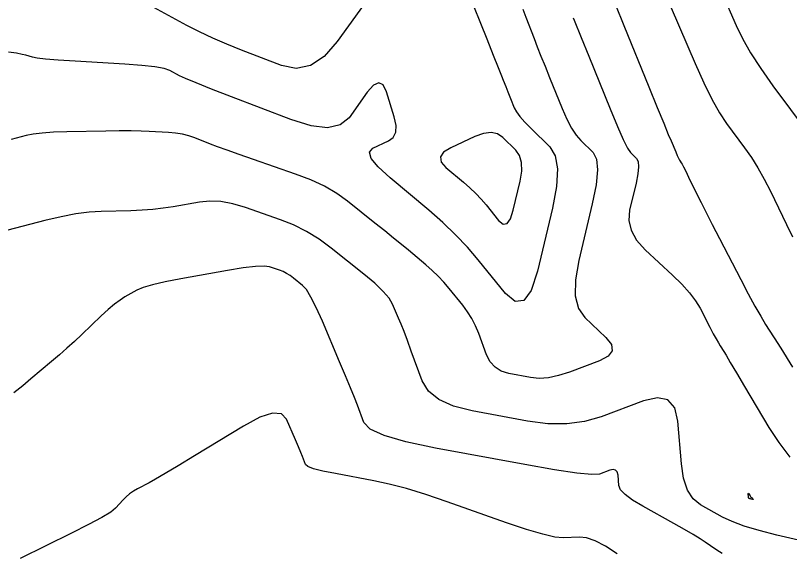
# Model space of a CAD drawing. Extents: x 2082232 to 2083549, y 592624 to 593832.
# Drawn here: x 2083147.12 to 2083189.3, y 593319.73 to 593349.01 of the extents above; entities that cross this region are included whole.
import ezdxf

# ---------------------------------------------------------------- set-up
doc = ezdxf.new("R2010")
doc.units = 0
doc.layers.add('DT_X_Contour_Major', color=7, linetype='Continuous')
doc.layers.add('DT_X_Contour_Minor', color=7, linetype='Continuous')

msp = doc.modelspace()

# ---------------------------------------------------------------- linework, layer by layer
at = {"layer": 'DT_X_Contour_Major'}
for points in [[(2083177.511, 593348.877), (2083177.556, 593348.764), (2083177.935, 593347.818), (2083178.353, 593346.786), (2083179.52, 593343.921), (2083179.917, 593342.966), (2083180.236, 593342.25), (2083180.476, 593341.773), (2083180.637, 593341.535), (2083180.959, 593341.22), (2083181.049, 593341.047), (2083181.075, 593340.765), (2083181.037, 593340.373), (2083180.936, 593339.872), (2083180.582, 593338.391), (2083180.536, 593337.84), (2083180.661, 593337.299), (2083180.959, 593336.766), (2083181.429, 593336.242), (2083182.912, 593334.858), (2083183.424, 593334.356), (2083183.846, 593333.886), (2083184.18, 593333.45), (2083184.425, 593333.047), (2083184.959, 593332.015), (2083185.144, 593331.662), (2083185.297, 593331.376), (2083185.419, 593331.158), (2083185.509, 593331.007), (2083185.709, 593330.694), (2083185.836, 593330.487), (2083186.069, 593330.1), (2083186.407, 593329.532), (2083186.85, 593328.785), (2083188.173, 593326.553), (2083188.708, 593325.731), (2083189.32, 593324.938)], [(2083191.359, 593320.043), (2083188.603, 593320.685), (2083187.643, 593320.927), (2083186.829, 593321.171), (2083186.162, 593321.417), (2083185.64, 593321.665), (2083184.446, 593322.331), (2083184.045, 593322.659), (2083183.738, 593323.142), (2083183.524, 593323.781), (2083183.405, 593324.576), (2083183.212, 593326.904), (2083183.04, 593327.627), (2083182.67, 593328.051), (2083182.102, 593328.174), (2083181.335, 593327.998), (2083179.026, 593327.129), (2083178.126, 593326.871), (2083177.16, 593326.746), (2083176.127, 593326.755), (2083175.026, 593326.898), (2083172.002, 593327.459), (2083170.982, 593327.719), (2083170.189, 593328.079), (2083169.623, 593328.538), (2083169.285, 593329.097), (2083168.687, 593330.72), (2083168.475, 593331.288), (2083168.289, 593331.776), (2083168.128, 593332.184), (2083167.993, 593332.511), (2083167.667, 593333.278), (2083167.477, 593333.595), (2083167.152, 593333.973), (2083166.692, 593334.412), (2083166.096, 593334.911), (2083164.327, 593336.322), (2083163.657, 593336.817), (2083162.973, 593337.24), (2083162.276, 593337.594), (2083161.565, 593337.878), (2083159.651, 593338.54), (2083158.956, 593338.745), (2083158.306, 593338.864), (2083157.701, 593338.897), (2083157.141, 593338.843), (2083155.709, 593338.585), (2083155.163, 593338.499), (2083154.597, 593338.434), (2083154.013, 593338.39), (2083153.411, 593338.367), (2083151.779, 593338.334), (2083151.128, 593338.294), (2083150.402, 593338.196), (2083149.6, 593338.042), (2083148.721, 593337.831), (2083146.276, 593337.193)]]:
    msp.add_lwpolyline(points, dxfattribs=at)
at = {"layer": 'DT_X_Contour_Minor'}
for points in [[(2083171.726, 593350.412), (2083172.796, 593347.743), (2083173.153, 593346.851), (2083173.423, 593346.177), (2083173.605, 593345.72), (2083173.699, 593345.481), (2083173.834, 593345.132), (2083173.888, 593344.994), (2083173.949, 593344.841), (2083174.016, 593344.672), (2083174.091, 593344.488), (2083174.299, 593343.976), (2083174.415, 593343.762), (2083174.607, 593343.502), (2083174.875, 593343.196), (2083175.219, 593342.846), (2083176.238, 593341.85), (2083176.533, 593341.362), (2083176.656, 593340.643), (2083176.606, 593339.694), (2083176.384, 593338.516), (2083175.559, 593335.065), (2083175.219, 593334.019), (2083174.817, 593333.469), (2083174.352, 593333.414), (2083173.825, 593333.855), (2083172.336, 593335.692), (2083171.749, 593336.378), (2083171.103, 593337.056), (2083170.4, 593337.728), (2083169.639, 593338.393), (2083167.533, 593340.158), (2083166.881, 593340.755), (2083166.507, 593341.224), (2083166.409, 593341.565), (2083166.588, 593341.777), (2083167.436, 593342.172), (2083167.695, 593342.365), (2083167.835, 593342.648), (2083167.856, 593343.021), (2083167.76, 593343.485), (2083167.343, 593344.843), (2083167.16, 593345.223), (2083166.923, 593345.347), (2083166.632, 593345.213), (2083166.286, 593344.823), (2083165.294, 593343.439), (2083164.816, 593343.043), (2083164.128, 593342.894), (2083163.229, 593342.991), (2083162.12, 593343.335), (2083158.882, 593344.581), (2083157.795, 593345.003), (2083156.961, 593345.335), (2083156.381, 593345.577), (2083156.055, 593345.729), (2083155.524, 593346.014), (2083155.222, 593346.116), (2083154.714, 593346.206), (2083154.001, 593346.286), (2083153.083, 593346.354), (2083150.361, 593346.522), (2083149.45, 593346.583), (2083148.761, 593346.638), (2083148.293, 593346.688), (2083148.046, 593346.733), (2083147.681, 593346.845), (2083147.485, 593346.893), (2083147.17, 593346.95), (2083146.736, 593347.017)], [(2083166.495, 593350.174), (2083164.641, 593347.59), (2083163.93, 593346.781), (2083163.189, 593346.294), (2083162.418, 593346.127), (2083161.616, 593346.281), (2083159.436, 593347.12), (2083158.637, 593347.44), (2083157.872, 593347.773), (2083157.143, 593348.117), (2083156.45, 593348.473), (2083154.648, 593349.44)], [(2083185.613, 593350.258), (2083186.383, 593348.465), (2083186.725, 593347.755), (2083187.174, 593346.972), (2083187.73, 593346.114), (2083188.393, 593345.183), (2083190.304, 593342.602)], [(2083174.756, 593349.358), (2083174.929, 593348.914), (2083175.373, 593347.765), (2083175.551, 593347.309), (2083175.752, 593346.802), (2083175.976, 593346.245), (2083176.222, 593345.637), (2083176.909, 593343.949), (2083177.166, 593343.364), (2083177.422, 593342.876), (2083177.676, 593342.485), (2083177.928, 593342.191), (2083178.599, 593341.535), (2083178.784, 593341.176), (2083178.838, 593340.589), (2083178.76, 593339.776), (2083178.55, 593338.736), (2083177.815, 593335.659), (2083177.629, 593334.598), (2083177.619, 593333.725), (2083177.788, 593333.039), (2083178.134, 593332.539), (2083179.294, 593331.457), (2083179.598, 593331.072), (2083179.64, 593330.732), (2083179.42, 593330.436), (2083178.938, 593330.183), (2083177.303, 593329.568), (2083176.71, 593329.376), (2083176.16, 593329.263), (2083175.652, 593329.228), (2083175.185, 593329.272), (2083173.997, 593329.492), (2083173.587, 593329.618), (2083173.249, 593329.831), (2083172.983, 593330.131), (2083172.788, 593330.519), (2083172.364, 593331.667), (2083172.19, 593332.087), (2083171.986, 593332.485), (2083171.752, 593332.862), (2083171.488, 593333.217), (2083170.744, 593334.136), (2083170.456, 593334.474), (2083170.148, 593334.8), (2083169.822, 593335.115), (2083169.478, 593335.418), (2083168.533, 593336.209), (2083168.153, 593336.524), (2083167.722, 593336.877), (2083167.24, 593337.266), (2083166.707, 593337.694), (2083165.217, 593338.883), (2083164.62, 593339.31), (2083163.949, 593339.7), (2083163.203, 593340.053), (2083162.382, 593340.369), (2083160.092, 593341.161), (2083159.301, 593341.436), (2083158.645, 593341.669), (2083158.124, 593341.858), (2083157.737, 593342.005), (2083156.887, 593342.338), (2083156.559, 593342.45), (2083156.212, 593342.537), (2083155.846, 593342.598), (2083155.461, 593342.634), (2083154.408, 593342.695), (2083153.964, 593342.714), (2083153.419, 593342.722), (2083152.776, 593342.721), (2083152.033, 593342.71), (2083149.918, 593342.667), (2083149.186, 593342.643), (2083148.573, 593342.603), (2083148.081, 593342.546), (2083147.708, 593342.473), (2083146.876, 593342.255)], [(2083179.811, 593349.59), (2083180.269, 593348.463), (2083181.629, 593345.125), (2083182.086, 593344.002), (2083182.441, 593343.136), (2083182.691, 593342.528), (2083182.838, 593342.177), (2083183.092, 593341.586), (2083183.179, 593341.387), (2083183.247, 593341.236), (2083183.299, 593341.132), (2083183.332, 593341.075), (2083183.399, 593340.985), (2083183.442, 593340.911), (2083183.524, 593340.755), (2083183.642, 593340.517), (2083183.799, 593340.198), (2083184.266, 593339.237), (2083184.474, 593338.817), (2083184.745, 593338.278), (2083185.081, 593337.621), (2083185.482, 593336.846), (2083186.635, 593334.619), (2083187.044, 593333.84), (2083187.407, 593333.172), (2083187.724, 593332.617), (2083187.994, 593332.173), (2083188.654, 593331.138), (2083188.907, 593330.735), (2083189.173, 593330.304), (2083189.452, 593329.845)], [(2083182.848, 593349.427), (2083184.147, 593346.401), (2083184.62, 593345.345), (2083185.063, 593344.448), (2083185.478, 593343.709), (2083185.863, 593343.129), (2083186.851, 593341.794), (2083187.217, 593341.271), (2083187.573, 593340.703), (2083187.918, 593340.091), (2083188.253, 593339.435), (2083189.134, 593337.624), (2083189.459, 593336.938)], [(2083173.675, 593342.363), (2083173.383, 593342.559), (2083173.032, 593342.633), (2083172.624, 593342.585), (2083172.156, 593342.415), (2083170.833, 593341.799), (2083170.444, 593341.559), (2083170.269, 593341.301), (2083170.309, 593341.024), (2083170.564, 593340.73), (2083171.529, 593339.922), (2083171.877, 593339.617), (2083172.2, 593339.309), (2083172.495, 593338.999), (2083172.764, 593338.684), (2083173.446, 593337.843), (2083173.688, 593337.641), (2083173.901, 593337.666), (2083174.085, 593337.918), (2083174.241, 593338.397), (2083174.619, 593339.978), (2083174.71, 593340.529), (2083174.699, 593340.996), (2083174.588, 593341.378), (2083174.376, 593341.677), (2083173.675, 593342.363)], [(2083185.63, 593319.677), (2083185.483, 593319.773), (2083185.288, 593319.905), (2083184.7, 593320.306), (2083184.428, 593320.482), (2083184.053, 593320.708), (2083183.574, 593320.985), (2083182.992, 593321.313), (2083181.302, 593322.255), (2083180.746, 593322.59), (2083180.343, 593322.891), (2083180.094, 593323.156), (2083180, 593323.386), (2083179.953, 593323.953), (2083179.911, 593324.129), (2083179.821, 593324.232), (2083179.682, 593324.262), (2083179.496, 593324.219), (2083178.933, 593324.008), (2083178.521, 593323.981), (2083177.706, 593324.058), (2083176.488, 593324.239), (2083174.867, 593324.525), (2083170.007, 593325.426), (2083168.396, 593325.767), (2083167.208, 593326.112), (2083166.442, 593326.462), (2083166.099, 593326.817), (2083165.748, 593327.769), (2083165.588, 593328.185), (2083165.374, 593328.719), (2083165.105, 593329.37), (2083164.78, 593330.139), (2083163.841, 593332.346), (2083163.51, 593333.089), (2083163.22, 593333.662), (2083162.972, 593334.065), (2083162.766, 593334.298), (2083162.272, 593334.692), (2083162.085, 593334.83), (2083161.894, 593334.948), (2083161.699, 593335.047), (2083161.501, 593335.126), (2083160.966, 593335.311), (2083160.672, 593335.35), (2083160.191, 593335.329), (2083159.522, 593335.248), (2083158.665, 593335.107), (2083156.131, 593334.651), (2083155.269, 593334.484), (2083154.583, 593334.326), (2083154.073, 593334.176), (2083153.739, 593334.034), (2083153.084, 593333.667), (2083152.819, 593333.499), (2083152.516, 593333.271), (2083152.175, 593332.982), (2083151.795, 593332.632), (2083150.731, 593331.619), (2083150.329, 593331.242), (2083149.921, 593330.871), (2083149.508, 593330.506), (2083149.088, 593330.147), (2083147.96, 593329.197), (2083147.518, 593328.829), (2083147.036, 593328.436)], [(2083179.905, 593319.667), (2083179.26, 593320.077), (2083178.703, 593320.365), (2083178.235, 593320.532), (2083177.855, 593320.578), (2083176.96, 593320.537), (2083176.514, 593320.577), (2083175.85, 593320.728), (2083174.967, 593320.99), (2083173.865, 593321.362), (2083170.633, 593322.502), (2083169.475, 593322.894), (2083168.424, 593323.216), (2083167.48, 593323.467), (2083166.644, 593323.647), (2083164.557, 593324.035), (2083163.867, 593324.175), (2083163.363, 593324.305), (2083163.045, 593324.426), (2083162.913, 593324.537), (2083162.809, 593324.819), (2083162.752, 593324.964), (2083162.66, 593325.189), (2083162.533, 593325.492), (2083162.371, 593325.875), (2083161.892, 593327.002), (2083161.61, 593327.295), (2083161.124, 593327.331), (2083160.434, 593327.11), (2083159.539, 593326.631), (2083156.881, 593325.009), (2083155.979, 593324.462), (2083155.266, 593324.034), (2083154.743, 593323.728), (2083154.409, 593323.541), (2083153.771, 593323.205), (2083153.543, 593323.073), (2083153.336, 593322.93), (2083153.15, 593322.776), (2083152.985, 593322.611), (2083152.574, 593322.155), (2083152.308, 593321.941), (2083151.819, 593321.641), (2083151.105, 593321.256), (2083150.167, 593320.785), (2083147.369, 593319.415)], [(2083187.046, 593322.919), (2083187.046, 593322.955), (2083187.052, 593322.97), (2083187.066, 593322.963), (2083187.086, 593322.934), (2083187.149, 593322.827), (2083187.172, 593322.79), (2083187.196, 593322.758), (2083187.219, 593322.73), (2083187.242, 593322.707), (2083187.303, 593322.652), (2083187.319, 593322.635), (2083187.322, 593322.625), (2083187.31, 593322.622), (2083187.285, 593322.626), (2083187.199, 593322.646), (2083187.169, 593322.653), (2083187.145, 593322.66), (2083187.127, 593322.667), (2083187.113, 593322.673), (2083187.086, 593322.688), (2083187.076, 593322.699), (2083187.068, 593322.721), (2083187.062, 593322.752), (2083187.057, 593322.794), (2083187.046, 593322.919)]]:
    msp.add_lwpolyline(points, dxfattribs=at)

doc.saveas('drawing.dxf')
